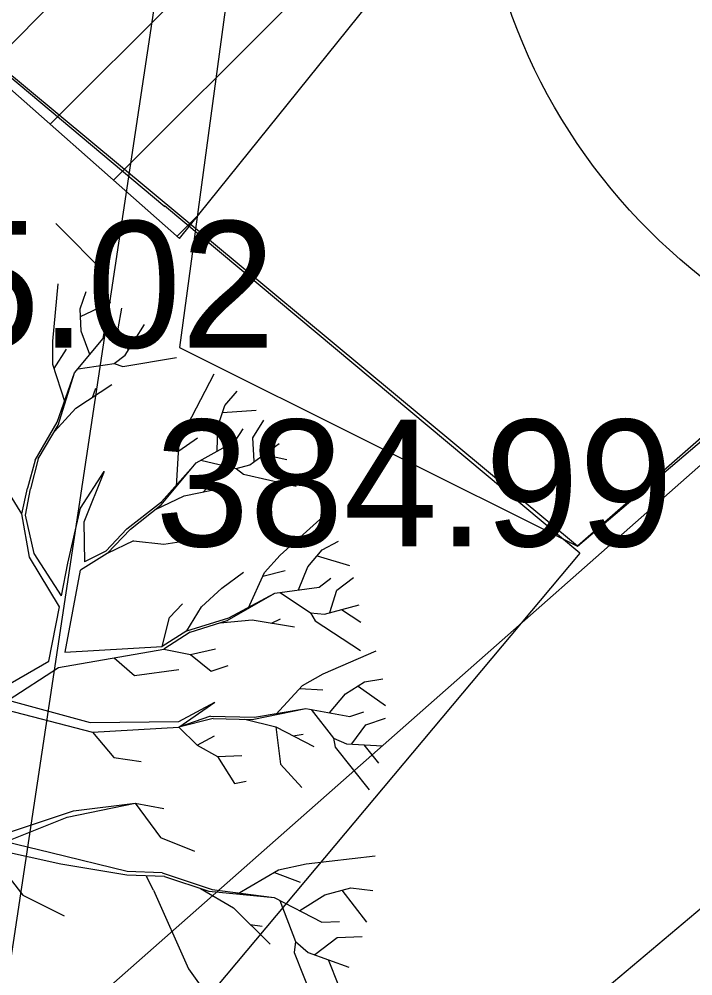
# Model space of a CAD drawing. Extents: x -438233 to -437334, y -1133133 to -1132623.
# Drawn here: x -438083.6 to -438079.61, y -1133018.7 to -1133013.03 of the extents above; entities that cross this region are included whole.
import ezdxf

# ---------------------------------------------------------------- set-up
doc = ezdxf.new("R2010")
doc.units = 0
for name, color, linetype in [('Vrstva 1', 7, 'Continuous'), ('Vrstva 11', 7, 'Continuous'), ('Vrstva 3', 7, 'Continuous'), ('Vrstva 40', 7, 'Continuous'), ('Vrstva 55', 7, 'Continuous')]:
    doc.layers.add(name, color=color, linetype=linetype)

msp = doc.modelspace()

# ---------------------------------------------------------------- linework, layer by layer
at = {"layer": 'Vrstva 1'}
for p, q in [((-438080.281, -1133016.198), (-438082.7387, -1133014.1389)), ((-438083.4016, -1133014.9412), (-438083.3685, -1133014.601)), ((-438083.2391, -1133014.7509), (-438083.2029, -1133014.6468)), ((-438083.2324, -1133014.8828), (-438083.2391, -1133014.7509)), ((-438083.2366, -1133014.7961), (-438083.0572, -1133014.7106)), ((-438083.0133, -1133014.8677), (-438082.9928, -1133014.7467)), ((-438083.1036, -1133014.9261), (-438083.0873, -1133014.8406)), ((-438082.9555, -1133014.9935), (-438083.0133, -1133014.8677)), ((-438082.9717, -1133015.0236), (-438082.8573, -1133014.8424)), ((-438083.2722, -1133015.1302), (-438083.1036, -1133014.9261)), ((-438083.1813, -1133015.0212), (-438083.2324, -1133014.8828)), ((-438082.9157, -1133014.9351), (-438082.7797, -1133014.9129)), ((-438083.4004, -1133015.0802), (-438083.4016, -1133014.9412)), ((-438083.3926, -1133015.1037), (-438083.3191, -1133014.9887)), ((-438082.651, -1133014.98), (-438082.651, -1133014.98)), ((-438083.0386, -1133015.073), (-438082.9717, -1133015.0236)), ((-438082.9862, -1133015.0911), (-438082.6689, -1133015.0381)), ((-438083.3276, -1133015.3042), (-438083.4004, -1133015.0802)), ((-438083.2517, -1133015.1061), (-438083.0386, -1133015.073)), ((-438083.0386, -1133015.073), (-438082.9862, -1133015.0911)), ((-438083.3757, -1133015.421), (-438083.2722, -1133015.1302)), ((-438083.3703, -1133015.4397), (-438083.2722, -1133015.1302)), ((-438082.6027, -1133015.4385), (-438082.4461, -1133015.1344)), ((-438083.2643, -1133015.3379), (-438083.0512, -1133015.1988)), ((-438083.1668, -1133015.2747), (-438083.1457, -1133015.2193)), ((-438082.3817, -1133015.3223), (-438082.3089, -1133015.238)), ((-438082.4245, -1133015.4463), (-438082.3817, -1133015.3223)), ((-438083.392, -1133015.4764), (-438083.2643, -1133015.3379)), ((-438082.3962, -1133015.3638), (-438082.1975, -1133015.3512)), ((-438083.5064, -1133015.6462), (-438083.3757, -1133015.421)), ((-438083.4871, -1133015.6389), (-438083.3703, -1133015.4397)), ((-438082.6538, -1133015.5679), (-438082.6027, -1133015.4385)), ((-438082.2156, -1133015.5137), (-438082.1511, -1133015.4096)), ((-438082.4281, -1133015.5938), (-438082.4245, -1133015.4463)), ((-438082.3203, -1133015.5348), (-438082.2746, -1133015.4607)), ((-438082.6551, -1133015.592), (-438082.5443, -1133015.5137)), ((-438082.5527, -1133015.6618), (-438082.3203, -1133015.5348)), ((-438082.2342, -1133015.6739), (-438082.0608, -1133015.548)), ((-438082.2083, -1133015.6528), (-438082.2156, -1133015.5137)), ((-438082.6695, -1133015.8027), (-438082.6538, -1133015.5679)), ((-438082.1499, -1133015.6131), (-438082.0151, -1133015.642)), ((-438083.5064, -1133015.6462), (-438083.5503, -1133015.8129)), ((-438083.4871, -1133015.6389), (-438083.5335, -1133015.8172)), ((-438082.7592, -1133015.9123), (-438082.5527, -1133015.6618)), ((-438082.7574, -1133015.893), (-438082.5527, -1133015.6618)), ((-438082.525, -1133015.6462), (-438082.3143, -1133015.6955)), ((-438083.2378, -1133015.9315), (-438083.097, -1133015.7148)), ((-438083.097, -1133015.7148), (-438083.218, -1133016.0134)), ((-438082.3143, -1133015.6955), (-438082.2342, -1133015.6739)), ((-438082.3143, -1133015.6955), (-438082.2727, -1133015.7305)), ((-438083.5846, -1133015.9641), (-438083.7213, -1133015.7479)), ((-438082.2727, -1133015.7305), (-438081.9591, -1133015.8003)), ((-438083.5846, -1133015.9641), (-438083.5503, -1133015.8129)), ((-438083.5624, -1133015.9725), (-438083.5335, -1133015.8172)), ((-438082.6225, -1133015.8581), (-438082.3733, -1133015.8069)), ((-438082.5082, -1133015.834), (-438082.4684, -1133015.7907)), ((-438082.9627, -1133016.0538), (-438082.7574, -1133015.893)), ((-438082.7935, -1133015.9388), (-438082.6225, -1133015.8581)), ((-438083.3113, -1133016.2579), (-438083.2378, -1133015.9315)), ((-438082.941, -1133016.055), (-438082.7592, -1133015.9123)), ((-438083.5389, -1133016.2223), (-438083.5846, -1133015.9641)), ((-438083.5106, -1133016.2007), (-438083.5624, -1133015.9725)), ((-438082.0542, -1133016.2091), (-438081.8001, -1133015.9797)), ((-438083.218, -1133016.0134), (-438083.2138, -1133016.25)), ((-438082.9627, -1133016.0538), (-438083.0861, -1133016.185)), ((-438082.941, -1133016.055), (-438083.0783, -1133016.2007)), ((-438082.9236, -1133016.1254), (-438083.0783, -1133016.2007)), ((-438082.9236, -1133016.1254), (-438082.743, -1133016.1447)), ((-438082.743, -1133016.1447), (-438082.5635, -1133016.1164)), ((-438081.8068, -1133016.1784), (-438081.7092, -1133016.126)), ((-438081.8904, -1133016.2795), (-438081.8068, -1133016.1784)), ((-438080.295, -1133016.157), (-438080.295, -1133016.157)), ((-438080.281, -1133016.198), (-438083.8202, -1133020.4226)), ((-438083.3619, -1133016.5167), (-438083.5389, -1133016.2223)), ((-438083.3486, -1133016.4505), (-438083.5106, -1133016.2007)), ((-438083.0783, -1133016.2007), (-438083.2366, -1133016.2988)), ((-438083.0861, -1133016.185), (-438083.2138, -1133016.25)), ((-438082.1475, -1133016.312), (-438082.0542, -1133016.2091)), ((-438081.835, -1133016.2127), (-438081.6448, -1133016.2705)), ((-438083.3486, -1133016.4505), (-438083.3113, -1133016.2579)), ((-438081.9458, -1133016.4156), (-438081.8904, -1133016.2795)), ((-438083.3288, -1133016.7835), (-438083.2366, -1133016.2988)), ((-438082.401, -1133016.4054), (-438082.2709, -1133016.3108)), ((-438082.2451, -1133016.5264), (-438082.1475, -1133016.312)), ((-438082.1578, -1133016.3343), (-438082.0253, -1133016.3)), ((-438081.8242, -1133016.3987), (-438081.7544, -1133016.3458)), ((-438081.7183, -1133016.4162), (-438081.6213, -1133016.3416)), ((-438082.5208, -1133016.5149), (-438082.401, -1133016.4054)), ((-438082.0867, -1133016.4349), (-438081.8242, -1133016.3987)), ((-438082.3679, -1133016.5974), (-438082.0867, -1133016.4349)), ((-438082.3594, -1133016.58), (-438082.0867, -1133016.4349)), ((-438082.0548, -1133016.4307), (-438081.8754, -1133016.5511)), ((-438081.761, -1133016.5487), (-438081.7183, -1133016.4162)), ((-438083.4245, -1133016.8382), (-438083.3619, -1133016.5167)), ((-438082.7098, -1133016.5794), (-438082.6334, -1133016.4981)), ((-438082.6081, -1133016.6576), (-438082.5208, -1133016.5149)), ((-438081.7929, -1133016.5595), (-438081.5864, -1133016.5035)), ((-438082.7526, -1133016.751), (-438082.7098, -1133016.5794)), ((-438081.8754, -1133016.5511), (-438081.8483, -1133016.5992)), ((-438081.8754, -1133016.5511), (-438081.7929, -1133016.5595)), ((-438081.6924, -1133016.5324), (-438081.5762, -1133016.6071)), ((-438082.6081, -1133016.6576), (-438082.3594, -1133016.58)), ((-438082.5882, -1133016.6661), (-438082.3679, -1133016.5974)), ((-438082.41, -1133016.6101), (-438082.221, -1133016.5938)), ((-438082.221, -1133016.5938), (-438081.9699, -1133016.6348)), ((-438082.1066, -1133016.6125), (-438082.053, -1133016.5866)), ((-438081.8483, -1133016.5992), (-438081.5798, -1133016.775)), ((-438082.6081, -1133016.6576), (-438082.7526, -1133016.751)), ((-438082.5882, -1133016.6661), (-438082.7436, -1133016.766)), ((-438083.3673, -1133016.8756), (-438082.7436, -1133016.766)), ((-438083.3306, -1133016.7841), (-438082.7526, -1133016.751)), ((-438082.7436, -1133016.766), (-438082.5852, -1133016.7979)), ((-438082.5852, -1133016.7979), (-438082.4377, -1133016.7654)), ((-438082.5852, -1133016.7979), (-438082.4642, -1133016.8973)), ((-438081.8007, -1133016.9123), (-438081.4871, -1133016.7756)), ((-438084.2433, -1133017.3073), (-438083.4245, -1133016.8382)), ((-438083.0386, -1133016.8178), (-438082.9169, -1133016.9219)), ((-438083.6659, -1133017.0694), (-438083.3673, -1133016.8756)), ((-438082.9169, -1133016.9219), (-438082.6551, -1133016.8876)), ((-438082.4642, -1133016.8973), (-438082.3625, -1133016.8635)), ((-438081.9217, -1133016.9815), (-438081.8007, -1133016.9123)), ((-438081.6671, -1133017.0315), (-438081.5557, -1133016.9611)), ((-438081.5557, -1133016.9611), (-438081.4461, -1133016.9424)), ((-438082.0813, -1133017.1543), (-438081.9217, -1133016.9815)), ((-438081.938, -1133016.999), (-438081.8019, -1133017.008)), ((-438081.7628, -1133017.1435), (-438081.6671, -1133017.0315)), ((-438081.593, -1133016.9852), (-438081.4311, -1133017.1007)), ((-438083.6659, -1133017.0694), (-438083.18, -1133017.2013)), ((-438082.6545, -1133017.1959), (-438082.4419, -1133017.0803)), ((-438082.6545, -1133017.2284), (-438082.4419, -1133017.0803)), ((-438083.7315, -1133017.1122), (-438083.1662, -1133017.2591)), ((-438082.2204, -1133017.1826), (-438081.9025, -1133017.1176)), ((-438082.2071, -1133017.1688), (-438081.9025, -1133017.1176)), ((-438081.9025, -1133017.1176), (-438081.6412, -1133017.1658)), ((-438081.8712, -1133017.1236), (-438081.7387, -1133017.294)), ((-438081.6412, -1133017.1658), (-438081.5593, -1133017.1375)), ((-438083.18, -1133017.2013), (-438082.6545, -1133017.1959)), ((-438082.4672, -1133017.164), (-438082.6545, -1133017.2284)), ((-438082.451, -1133017.1778), (-438082.6545, -1133017.2284)), ((-438082.4672, -1133017.164), (-438082.2071, -1133017.1688)), ((-438082.451, -1133017.1778), (-438082.2204, -1133017.1826)), ((-438082.2637, -1133017.1814), (-438082.0801, -1133017.226)), ((-438081.5473, -1133017.2151), (-438081.4317, -1133017.1748)), ((-438083.1662, -1133017.2591), (-438082.6545, -1133017.2284)), ((-438083.1662, -1133017.2591), (-438083.0392, -1133017.409)), ((-438082.6545, -1133017.2284), (-438082.5455, -1133017.3362)), ((-438082.0801, -1133017.226), (-438082.0518, -1133017.4475)), ((-438082.0801, -1133017.226), (-438081.8549, -1133017.3434)), ((-438081.6297, -1133017.3277), (-438081.5473, -1133017.2151)), ((-438082.5455, -1133017.3362), (-438082.4443, -1133017.2796)), ((-438081.9771, -1133017.2802), (-438081.9181, -1133017.2711)), ((-438081.7387, -1133017.294), (-438081.7285, -1133017.3482)), ((-438081.7387, -1133017.294), (-438081.6629, -1133017.3277)), ((-438082.5455, -1133017.3362), (-438082.4251, -1133017.4024)), ((-438081.7285, -1133017.3482), (-438081.528, -1133017.5999)), ((-438081.6629, -1133017.3277), (-438081.4497, -1133017.3398)), ((-438081.5587, -1133017.3337), (-438081.4726, -1133017.4415)), ((-438083.0392, -1133017.409), (-438082.8778, -1133017.4319)), ((-438082.4251, -1133017.4024), (-438082.2818, -1133017.3976)), ((-438082.4251, -1133017.4024), (-438082.3257, -1133017.5619)), ((-438082.0518, -1133017.4475), (-438081.9272, -1133017.5866)), ((-438082.3257, -1133017.5619), (-438082.2559, -1133017.5487)), ((-438083.3155, -1133017.7618), (-438082.9133, -1133017.6793)), ((-438083.2794, -1133017.7251), (-438082.9133, -1133017.6793)), ((-438082.9133, -1133017.6793), (-438082.7628, -1133017.8822)), ((-438082.9133, -1133017.6793), (-438082.7442, -1133017.71)), ((-438083.7683, -1133017.887), (-438083.2794, -1133017.7251)), ((-438083.6816, -1133017.9087), (-438083.3155, -1133017.7618)), ((-438082.7628, -1133017.8822), (-438082.5617, -1133017.9629)), ((-438083.4136, -1133017.9737), (-438083.6816, -1133017.9087)), ((-438083.7978, -1133017.9424), (-438083.5792, -1133018.2248)), ((-438083.3534, -1133018.0406), (-438083.7978, -1133017.9424)), ((-438082.9609, -1133018.0839), (-438083.4136, -1133017.9737)), ((-438081.9013, -1133018.0388), (-438081.4931, -1133017.9906)), ((-438082.9621, -1133018.105), (-438083.3534, -1133018.0406)), ((-438082.0638, -1133018.0749), (-438081.9013, -1133018.0388)), ((-438082.7405, -1133018.1146), (-438082.9621, -1133018.105)), ((-438082.7544, -1133018.0929), (-438082.9609, -1133018.0839)), ((-438082.8056, -1133018.1947), (-438082.8483, -1133018.1098)), ((-438082.7544, -1133018.0929), (-438082.457, -1133018.1899)), ((-438082.3077, -1133018.2164), (-438082.0638, -1133018.0749)), ((-438082.0891, -1133018.0893), (-438081.9356, -1133018.1471)), ((-438082.7405, -1133018.1146), (-438082.4768, -1133018.2007)), ((-438082.8056, -1133018.1947), (-438082.5979, -1133018.6613)), ((-438082.5268, -1133018.1845), (-438082.3317, -1133018.2994)), ((-438082.4768, -1133018.2007), (-438082.0897, -1133018.238)), ((-438082.457, -1133018.1899), (-438082.0897, -1133018.238)), ((-438081.9386, -1133018.3157), (-438081.7893, -1133018.2218)), ((-438081.7893, -1133018.2218), (-438081.6364, -1133018.1802)), ((-438081.6887, -1133018.1947), (-438081.5431, -1133018.3837)), ((-438081.6364, -1133018.1802), (-438081.5051, -1133018.1965)), ((-438083.5792, -1133018.2248), (-438083.333, -1133018.347)), ((-438082.0897, -1133018.238), (-438081.8074, -1133018.3843)), ((-438082.056, -1133018.2555), (-438081.9633, -1133018.4981)), ((-438082.3317, -1133018.2994), (-438082.1138, -1133018.5138)), ((-438081.8074, -1133018.3843), (-438081.7032, -1133018.3807)), ((-438082.2318, -1133018.3976), (-438082.162, -1133018.409)), ((-438081.9633, -1133018.4981), (-438081.9711, -1133018.5637)), ((-438081.9633, -1133018.4981), (-438081.8886, -1133018.5631)), ((-438081.8501, -1133018.5752), (-438081.7164, -1133018.4746)), ((-438081.7164, -1133018.4746), (-438081.5695, -1133018.4686)), ((-438081.9711, -1133018.5637), (-438081.829, -1133018.9226)), ((-438081.8886, -1133018.5631), (-438081.6472, -1133018.6517)), ((-438081.7712, -1133018.6065), (-438081.7098, -1133018.76)), ((-438082.5979, -1133018.6613), (-438082.4064, -1133018.9262))]:
    msp.add_line(p, q, dxfattribs=at)
at = {"layer": 'Vrstva 11'}
for points in [[(-438079.851, -1133001.541), (-438081.143, -1133003.836), (-438082.651, -1133014.98), (-438080.295, -1133016.157), (-438070.78, -1133008.056), (-438059.123, -1132997.555), (-438044.087, -1132984.346), (-438028.394, -1132970.577), (-438016.298, -1132960.009), (-438006.567, -1132951.363)], [(-438080.927, -1133019.451), (-438077.139, -1133016.254), (-438069.364, -1133009.292), (-438057.759, -1132998.987), (-438043.045, -1132985.96), (-438027.231, -1132972.034), (-438013.435, -1132960.019)]]:
    msp.add_lwpolyline(points, dxfattribs=at)
at = {"layer": 'Vrstva 40'}
for p, q in [((-438083.7911, -1133013.3239), (-438076.9204, -1133006.4532)), ((-438083.416, -1133013.6558), (-438076.7078, -1133006.9477)), ((-438083.0408, -1133013.9878), (-438079.6211, -1133010.5681)), ((-438086.3458, -1133036.4844), (-438082.5163, -1133011.0887)), ((-438085.2072, -1133012.0709), (-438082.7375, -1133014.1442)), ((-438082.6656, -1133014.3197), (-438082.5344, -1133014.1885)), ((-438083.3834, -1133014.2448), (-438083.0819, -1133014.5486))]:
    msp.add_line(p, q, dxfattribs=at)
msp.add_lwpolyline([(-438006.5668, -1132951.3629), (-438080.295, -1133016.157), (-438085.2072, -1133012.0709), (-438080.5464, -1133006.8034), (-438077.1818, -1133006.2314), (-438076.5557, -1133006.7587), (-438075.9136, -1133005.9921), (-438066.4017, -1132994.506), (-438073.0336, -1132988.8171), (-438072.3528, -1132988.0234), (-438069.6652, -1132990.252), (-438068.2866, -1132988.6064), (-438065.6037, -1132990.8541), (-438063.7995, -1132988.7005), (-438061.1166, -1132990.9482), (-438050.7956, -1132978.6286), (-438047.7203, -1132977.5896), (-438045.2045, -1132976.3935), (-438042.6778, -1132974.8844), (-438040.928, -1132973.6336), (-438039.5901, -1132972.5144), (-438037.876, -1132970.8704), (-438035.3972, -1132967.8064), (-438020.0066, -1132954.1238)], dxfattribs=at)
msp.add_lwpolyline([(-438082.4965, -1133001.7817), (-438084.1311, -1133003.6259), (-438080.5464, -1133006.8034), (-438085.2072, -1133012.0709), (-438082.6507, -1133014.333), (-438076.5557, -1133006.7587)], close=True, dxfattribs=at)
msp.add_circle((-438077.4031, -1133011.8187), 3.4889, dxfattribs=at)
at = {"layer": 'Vrstva 55'}
msp.add_lwpolyline([(-437979.8206, -1132940.7597), (-437988.363, -1132937.437), (-438041.643, -1132982.184), (-438086.6359, -1133021.9185)], dxfattribs=at)

# ---------------------------------------------------------------- texts
at = {"layer": 'Vrstva 3'}
for s, p in [('385.02 ', (-438085.151, -1133014.98)), ('384.99 ', (-438082.795, -1133016.157))]:
    msp.add_text(s, height=0.75, dxfattribs=at).set_placement(p)

doc.saveas('drawing.dxf')
